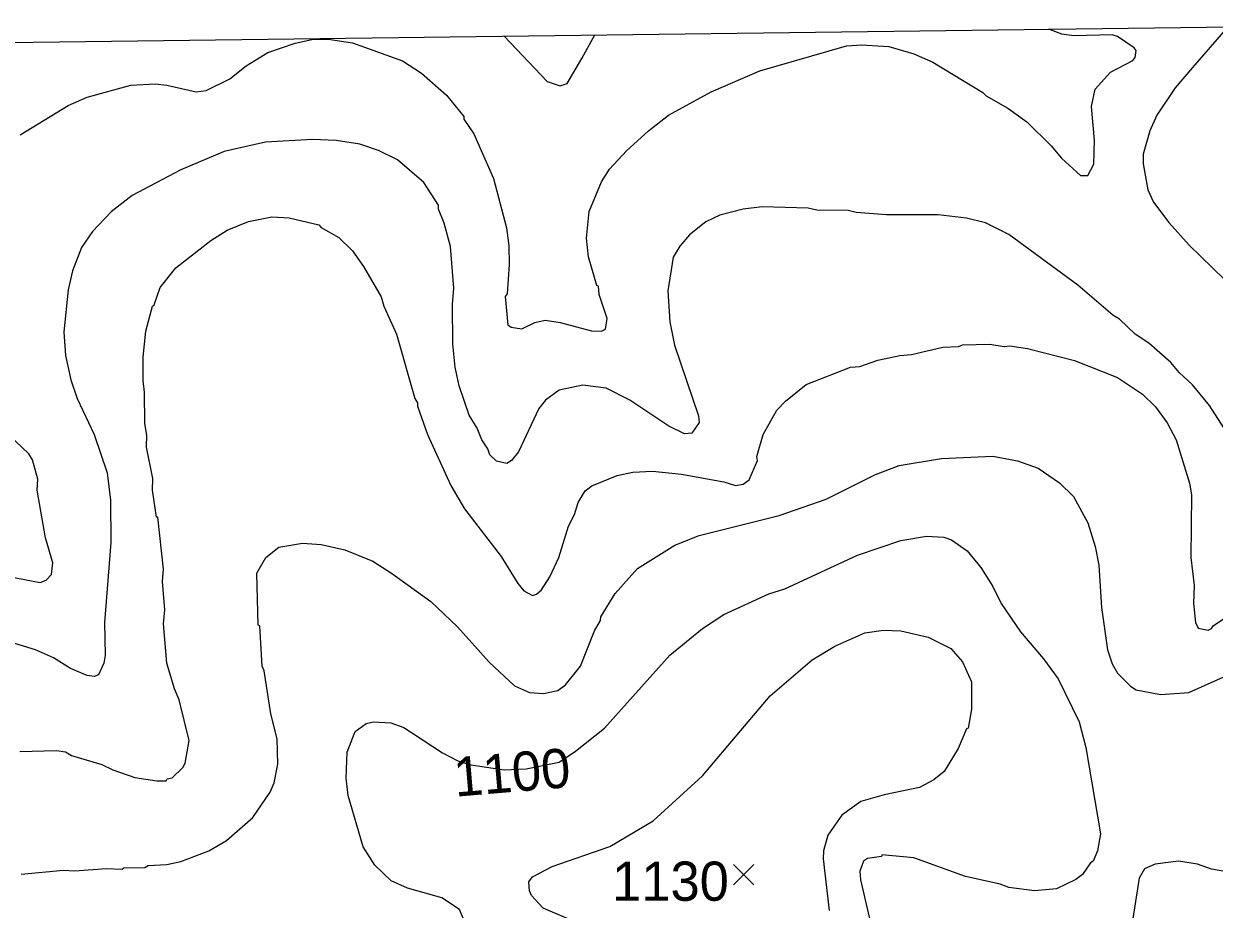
# Model space of a CAD drawing. Extents: x 265.7 to 292.1, y 7676.2 to 7704.2.
# Drawn here: x 283.502 to 285.928, y 7702.331 to 7704.136 of the extents above; entities that cross this region are included whole.
import ezdxf
from ezdxf.enums import TextEntityAlignment as Align

# ---------------------------------------------------------------- set-up
doc = ezdxf.new("R2010")
doc.units = 0
doc.header["$LTSCALE"] = 0.032
for name, color, linetype, lineweight in [('1', 7, 'Continuous', 25), ('2', 7, 'Continuous', 13), ('21', 7, 'Continuous', 25), ('63', 7, 'Continuous', 25)]:
    doc.layers.add(name, color=color, linetype=linetype, lineweight=lineweight)
doc.layers.add('61', color=7, linetype='Continuous')

msp = doc.modelspace()

# ---------------------------------------------------------------- linework, layer by layer
at = {"layer": '1'}
for points in [[(284.4806, 7704.1114), (284.5687, 7704.0189), (284.5948, 7704.0098), (284.6091, 7704.015), (284.6392, 7704.0659), (284.6659, 7704.1138)], [(284.3864, 7702.6337), (284.4089, 7702.6259), (284.481, 7702.6151), (284.5259, 7702.6171), (284.5932, 7702.6307), (284.6264, 7702.6532), (284.6856, 7702.7005), (284.8181, 7702.8489), (284.8851, 7702.9032), (284.9282, 7702.9319), (285.02, 7702.9742), (285.0527, 7702.9846), (285.2011, 7703.0532), (285.2889, 7703.0827), (285.3415, 7703.0915), (285.3767, 7703.0899), (285.3926, 7703.0843), (285.4245, 7703.062), (285.4525, 7703.0277), (285.4764, 7702.9894), (285.4939, 7702.9543), (285.533, 7702.8968), (285.5801, 7702.8418), (285.6096, 7702.8011), (285.6527, 7702.7133), (285.6663, 7702.6606), (285.6958, 7702.4851), (285.6902, 7702.45), (285.6815, 7702.4292), (285.6759, 7702.426), (285.6591, 7702.4021), (285.6456, 7702.3917), (285.6065, 7702.3726), (285.5618, 7702.3686), (285.5091, 7702.3757), (285.4916, 7702.3821), (285.4213, 7702.3981), (285.316, 7702.4356), (285.2506, 7702.442), (285.2498, 7702.4388), (285.2211, 7702.4348), (285.2131, 7702.4292), (285.2059, 7702.4085), (285.2067, 7702.3909), (285.2274, 7702.3031)], [(284.4047, 7702.2744), (284.3983, 7702.3095), (284.3896, 7702.3303), (284.3537, 7702.3542), (284.2835, 7702.3742), (284.2507, 7702.3893), (284.2172, 7702.4212), (284.1933, 7702.458), (284.1629, 7702.5633), (284.159, 7702.5984), (284.1606, 7702.6511), (284.1773, 7702.6933), (284.1997, 7702.7101), (284.2148, 7702.7133), (284.2499, 7702.7109), (284.2763, 7702.7013), (284.3553, 7702.6502), (284.3864, 7702.6337)]]:
    msp.add_lwpolyline(points, dxfattribs=at)
at = {"layer": '2'}
for points in [[(284.9027, 7703.998), (285.0016, 7704.0403), (285.1788, 7704.0914), (285.2091, 7704.0938), (285.2649, 7704.0898), (285.316, 7704.0754), (285.3543, 7704.0579), (285.4565, 7703.9964), (285.4628, 7703.9892), (285.5075, 7703.9645), (285.5458, 7703.9366), (285.5953, 7703.8879), (285.6168, 7703.8624), (285.6551, 7703.8272), (285.6703, 7703.8272), (285.6823, 7703.8504), (285.6839, 7703.8991), (285.6775, 7703.9677), (285.6855, 7704.0028), (285.7166, 7704.0379), (285.7621, 7704.0618), (285.7669, 7704.0674), (285.7685, 7704.0818), (285.7645, 7704.0874), (285.731, 7704.1105), (285.7198, 7704.1137), (285.6416, 7704.1121), (285.6176, 7704.1153), (285.591, 7704.1256)], [(285.9554, 7704.1302), (285.8834, 7704.0475), (285.8482, 7704.006), (285.8107, 7703.9501), (285.7964, 7703.9182), (285.7828, 7703.8703), (285.7828, 7703.8512), (285.7924, 7703.7977), (285.8044, 7703.773), (285.8355, 7703.7315), (285.877, 7703.6852), (285.948, 7703.6158)], [(283.4943, 7703.9102), (283.5924, 7703.9701), (283.6307, 7703.9868), (283.7201, 7704.0116), (283.7696, 7704.014), (283.7935, 7704.0116), (283.8533, 7703.998), (283.8733, 7704.0004), (283.922, 7704.0243), (283.9547, 7704.0507), (283.9994, 7704.0778), (284.0552, 7704.097), (284.0887, 7704.1041), (284.1223, 7704.1049), (284.1717, 7704.0978), (284.2739, 7704.061), (284.3122, 7704.0355), (284.3632, 7703.9908), (284.3984, 7703.9477), (284.3984, 7703.9422), (284.4191, 7703.9118), (284.459, 7703.8209), (284.4853, 7703.7203), (284.4901, 7703.6836), (284.4909, 7703.6453), (284.4869, 7703.5855), (284.4829, 7703.5807), (284.4885, 7703.5224), (284.4949, 7703.5176), (284.5165, 7703.5144), (284.5436, 7703.5272), (284.5643, 7703.532), (284.5947, 7703.5272), (284.6585, 7703.5105), (284.6792, 7703.5097), (284.6872, 7703.5137), (284.6904, 7703.5352), (284.6744, 7703.5847), (284.6729, 7703.6014), (284.6697, 7703.603), (284.6529, 7703.6613), (284.6489, 7703.6996), (284.6537, 7703.7538)], [(284.6537, 7703.7538), (284.6792, 7703.8145), (284.6952, 7703.84), (284.7303, 7703.8775), (284.775, 7703.9182), (284.8157, 7703.9501), (284.9027, 7703.998)], [(285.9767, 7703.2671), (285.9185, 7703.3581), (285.8834, 7703.4003), (285.8562, 7703.4251), (285.8395, 7703.4458), (285.7948, 7703.4849), (285.7669, 7703.5033), (285.7349, 7703.5344), (285.7214, 7703.5424), (285.6496, 7703.6038), (285.5091, 7703.7068), (285.462, 7703.7307), (285.4229, 7703.7403), (285.3655, 7703.7467), (285.2602, 7703.7467), (285.1979, 7703.7514), (285.182, 7703.7554), (285.1181, 7703.7562), (285.1006, 7703.7602), (285.0064, 7703.7634), (284.9681, 7703.7586), (284.9202, 7703.7459), (284.8915, 7703.7323), (284.8588, 7703.706), (284.8388, 7703.6828), (284.8253, 7703.6605), (284.8141, 7703.5919), (284.8181, 7703.5288), (284.8277, 7703.4809), (284.8771, 7703.3373), (284.8779, 7703.3237), (284.8636, 7703.3014), (284.8484, 7703.3006), (284.8165, 7703.3158), (284.7367, 7703.3692), (284.6888, 7703.3932), (284.6409, 7703.3995), (284.5931, 7703.3892), (284.5651, 7703.3692), (284.5516, 7703.3517), (284.5101, 7703.2639), (284.4957, 7703.2463), (284.4861, 7703.2399), (284.4654, 7703.2447), (284.4518, 7703.2575), (284.4478, 7703.2695), (284.4351, 7703.2878), (284.4255, 7703.3118), (284.4095, 7703.3381), (284.3888, 7703.3979), (284.3808, 7703.4363), (284.376, 7703.4841), (284.3752, 7703.5639), (284.3784, 7703.5974), (284.3712, 7703.682), (284.3585, 7703.7299), (284.3473, 7703.7586), (284.3473, 7703.7666), (284.317, 7703.8129), (284.2635, 7703.8592), (284.2244, 7703.8783), (284.1869, 7703.8911), (284.1382, 7703.8983), (284.0903, 7703.9007), (283.9946, 7703.8951), (283.91, 7703.8759)], [(283.91, 7703.8759), (283.8222, 7703.8384), (283.7225, 7703.7865), (283.6802, 7703.753), (283.6419, 7703.7131)], [(283.752, 7703.2735), (283.7528, 7703.2974), (283.7488, 7703.3213), (283.748, 7703.3852), (283.7448, 7703.4091), (283.7448, 7703.457), (283.7504, 7703.5097), (283.764, 7703.5607), (283.7672, 7703.5631), (283.7799, 7703.599), (283.8118, 7703.6389), (283.8829, 7703.6948), (283.9164, 7703.7155), (283.9595, 7703.7331), (284.0074, 7703.7427), (284.0425, 7703.7411), (284.1031, 7703.7267), (284.1079, 7703.7211), (284.1438, 7703.7004), (284.1717, 7703.6732), (284.1941, 7703.6413), (284.23, 7703.5799), (284.2356, 7703.5607), (284.2611, 7703.5033), (284.2986, 7703.3724), (284.3042, 7703.3636), (284.3042, 7703.3565), (284.3249, 7703.299), (284.372, 7703.1953), (284.3999, 7703.1474), (284.475, 7703.05), (284.5085, 7702.995), (284.5212, 7702.9806), (284.5388, 7702.971), (284.5468, 7702.9734), (284.5572, 7702.9822), (284.5739, 7703.0085), (284.5923, 7703.0484), (284.6122, 7703.1123), (284.6242, 7703.1362), (284.6314, 7703.1602), (284.6457, 7703.1841), (284.6593, 7703.1945), (284.7112, 7703.2152), (284.7431, 7703.2224), (284.783, 7703.224), (284.842, 7703.2184), (284.9282, 7703.2024), (284.9521, 7703.1953), (284.9681, 7703.1977), (284.9801, 7703.2064), (284.9968, 7703.2463), (284.996, 7703.2543), (285.0088, 7703.299), (285.0367, 7703.3485), (285.0543, 7703.3668), (285.0966, 7703.4011), (285.1867, 7703.4362), (285.2059, 7703.4378), (285.2426, 7703.4506), (285.2873, 7703.4602), (285.3112, 7703.4618), (285.3751, 7703.4769), (285.407, 7703.4785), (285.415, 7703.4817), (285.4708, 7703.4833), (285.4995, 7703.4785), (285.5115, 7703.4801), (285.5474, 7703.4745), (285.6432, 7703.4498), (285.731, 7703.4155), (285.782, 7703.3812), (285.8084, 7703.3557), (285.8323, 7703.3229), (285.8506, 7703.2878), (285.8778, 7703.2001), (285.8818, 7703.1761), (285.8802, 7703.0484), (285.8873, 7702.991), (285.8858, 7702.9543), (285.8897, 7702.916), (285.8953, 7702.904), (285.9153, 7702.9), (285.9225, 7702.9032), (285.9257, 7702.9088), (285.9895, 7702.9519)], [(283.6419, 7703.7131), (283.6195, 7703.6804), (283.6012, 7703.6326), (283.5924, 7703.5942), (283.5836, 7703.5081), (283.5868, 7703.4602), (283.598, 7703.4107), (283.6108, 7703.3724), (283.6451, 7703.299), (283.6714, 7703.2208), (283.6786, 7703.1649), (283.6794, 7703.0788), (283.6666, 7702.916), (283.6674, 7702.849), (283.665, 7702.833), (283.6538, 7702.8091), (283.6451, 7702.8059), (283.6307, 7702.8075), (283.5972, 7702.8218), (283.5621, 7702.8434), (283.5254, 7702.8601), (283.4839, 7702.8729)], [(283.4711, 7703.0093), (283.535, 7702.9974), (283.5477, 7703.0022), (283.5581, 7703.0133), (283.5613, 7703.0373), (283.5461, 7703.0883), (283.5294, 7703.1857), (283.5302, 7703.208), (283.5198, 7703.2471), (283.5118, 7703.2599), (283.4711, 7703.2982)], [(283.7847, 7702.999), (283.7863, 7703.0245), (283.7751, 7703.1306), (283.772, 7703.1306), (283.764, 7703.1857), (283.7648, 7703.2096), (283.752, 7703.2735)], [(284.8285, 7703.0732), (284.8779, 7703.0931), (285.0415, 7703.1338), (285.1373, 7703.1673), (285.2378, 7703.2176), (285.2857, 7703.236), (285.3719, 7703.2503), (285.4764, 7703.2551), (285.5267, 7703.2455), (285.569, 7703.2304), (285.6129, 7703.2008), (285.6408, 7703.1729), (285.6703, 7703.1187), (285.6855, 7703.0708), (285.6926, 7703.0325), (285.6982, 7702.9463), (285.7102, 7702.8601), (285.7198, 7702.8314), (285.7309, 7702.8122), (285.7573, 7702.7859), (285.7685, 7702.7787), (285.8187, 7702.7691), (285.8762, 7702.7731), (285.9656, 7702.813)], [(283.4967, 7702.4029), (283.5828, 7702.4109), (283.6052, 7702.4093), (283.6706, 7702.4141), (283.7025, 7702.4125), (283.7057, 7702.4157), (283.7488, 7702.4164), (283.7552, 7702.4204), (283.7935, 7702.422), (283.8222, 7702.4284), (283.8789, 7702.45), (283.9148, 7702.4715), (283.9683, 7702.5178), (284.0042, 7702.5697), (284.0121, 7702.5888), (284.0193, 7702.6271), (284.0185, 7702.6782), (284.005, 7702.7293), (283.9914, 7702.817), (283.9874, 7702.8266), (283.9826, 7702.9088), (283.9794, 7702.9104), (283.977, 7703.0165), (283.9954, 7703.0484), (284.0217, 7703.0692), (284.0696, 7703.0772), (284.1079, 7703.0748), (284.1558, 7703.0636), (284.2132, 7703.0405), (284.2515, 7703.0165), (284.3313, 7702.9583), (284.3856, 7702.9072), (284.4502, 7702.8346), (284.5021, 7702.7867), (284.5324, 7702.7731), (284.5611, 7702.7707), (284.5899, 7702.7771), (284.6058, 7702.7883), (284.6361, 7702.8266)], [(284.6361, 7702.8266), (284.6649, 7702.8984), (284.6768, 7702.92), (284.6776, 7702.9272), (284.7072, 7702.975), (284.7526, 7703.0261), (284.8285, 7703.0732)], [(283.4935, 7702.6526), (283.5685, 7702.655), (283.5868, 7702.6518), (283.5988, 7702.6447), (283.661, 7702.6263), (283.6834, 7702.6151), (283.7281, 7702.6), (283.7728, 7702.5928), (283.7919, 7702.5928), (283.7943, 7702.5968), (283.8039, 7702.5992), (283.8262, 7702.6199), (283.831, 7702.6287), (283.839, 7702.675), (283.8182, 7702.758), (283.8087, 7702.7803), (283.7935, 7702.833), (283.7863, 7702.9128), (283.7895, 7702.9415), (283.7847, 7702.999)], [(284.6306, 7702.3031), (284.5603, 7702.3335), (284.5364, 7702.359), (284.5324, 7702.3686), (284.5308, 7702.3869), (284.5388, 7702.3973), (284.5787, 7702.418), (284.696, 7702.4588), (284.7846, 7702.5114), (284.8851, 7702.6032), (285.0232, 7702.766), (285.1085, 7702.8394), (285.1548, 7702.8673), (285.2155, 7702.8944), (285.2538, 7702.9), (285.2889, 7702.8984), (285.3447, 7702.8857), (285.391, 7702.8625), (285.415, 7702.8354), (285.4333, 7702.7947), (285.4333, 7702.7388), (285.4261, 7702.7005), (285.4229, 7702.6989), (285.4062, 7702.659), (285.3774, 7702.612), (285.3567, 7702.5952), (285.3272, 7702.5792), (285.2554, 7702.5641), (285.2075, 7702.5505), (285.1692, 7702.5226), (285.1405, 7702.4819), (285.1317, 7702.45), (285.1309, 7702.434), (285.1429, 7702.3287)], [(285.9608, 7702.4061), (285.9225, 7702.4125), (285.8937, 7702.4228), (285.8554, 7702.4292), (285.8076, 7702.4228), (285.786, 7702.4133), (285.7748, 7702.3941), (285.7613, 7702.3079)]]:
    msp.add_lwpolyline(points, dxfattribs=at)
at = {"layer": '21'}
for p, q in [((284.9481, 7702.4222), (284.9893, 7702.381)), ((284.9893, 7702.4222), (284.9481, 7702.381))]:
    msp.add_line(p, q, dxfattribs=at)
at = {"layer": '63', "lineweight": 13}
msp.add_lwpolyline([(276.3468, 7704.0052), (276.8782, 7704.0123), (277.4097, 7704.0193), (277.9411, 7704.0263), (278.4725, 7704.0333), (279.0039, 7704.0403), (279.5354, 7704.0473), (280.0668, 7704.0543), (280.5982, 7704.0612), (281.1296, 7704.0681), (281.661, 7704.075), (282.1925, 7704.0819), (282.7239, 7704.0888), (283.2553, 7704.0956), (283.7867, 7704.1025), (284.3181, 7704.1093), (284.8495, 7704.1161), (285.3809, 7704.1229), (285.9123, 7704.1296), (286.4437, 7704.1364)], dxfattribs=at)

# ---------------------------------------------------------------- texts
at = {"layer": '61'}
msp.add_text('1100', height=0.08, rotation=4.813, dxfattribs=at).set_placement((284.4999, 7702.5704), align=Align.CENTER)
msp.add_text('1130', height=0.08, dxfattribs=at).set_placement((284.8198, 7702.3483), align=Align.CENTER)

doc.saveas('drawing.dxf')
